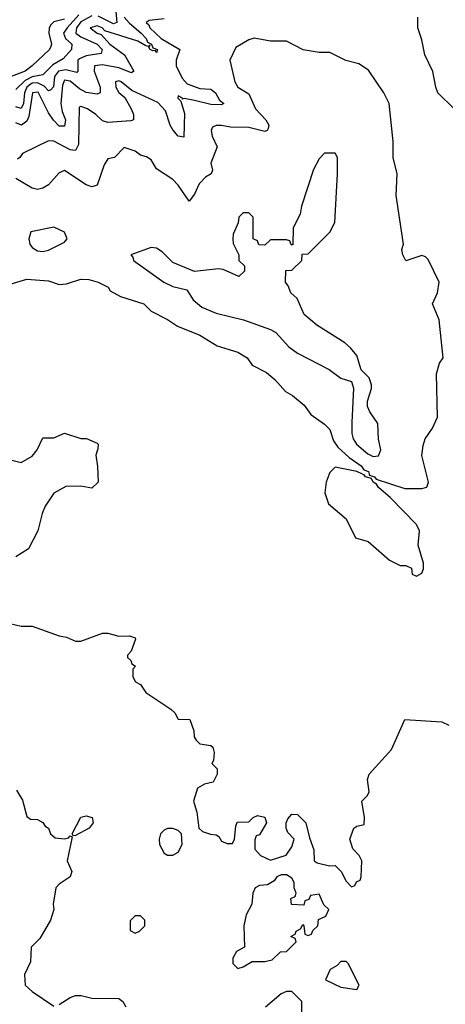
# Model space of a CAD drawing. Header units: inches. Extents: x 2380053 to 2584298, y 380219 to 546618.
# Tile 597 of 656: x 2521024 to 2522596, y 478039 to 481680. Entities that reach past the tile are written whole.
import ezdxf

# ---------------------------------------------------------------- set-up
doc = ezdxf.new("R2010")
doc.units = ezdxf.units.IN
doc.header["$MEASUREMENT"] = 0
doc.layers.add('C5427', color=7, linetype='Continuous')
doc.layers.add('C5428', color=7, linetype='Continuous')

msp = doc.modelspace()

# ---------------------------------------------------------------- linework, layer by layer
at = {"layer": 'C5427', "color": 2}
for points, elevation in [([(2521312.8, 480000), (2521314, 479970), (2521290, 479948), (2521250, 479955.3), (2521194, 479954), (2521150, 479929), (2521118.5, 479881.5), (2521106.4, 479853.6), (2521090.7, 479790), (2521056.1, 479723.9), (2521010, 479693.6)], 34), ([(2522167.7, 480000), (2522156, 479970), (2522150.8, 479930), (2522164.7, 479890), (2522230, 479834), (2522264, 479764), (2522311.3, 479750), (2522390, 479681), (2522430, 479662), (2522450, 479662), (2522471.6, 479651.6), (2522474, 479630), (2522490, 479622), (2522510, 479634), (2522515.3, 479650), (2522515.3, 479670), (2522496.4, 479736.4), (2522501.2, 479790), (2522490, 479814), (2522392.7, 479912.7), (2522349.5, 479950), (2522342.5, 479962.5), (2522329.3, 479970), (2522324, 479984), (2522302, 479990), (2522297.2, 479997.2), (2522290.9, 480000)], 38), ([(2522315.1, 480000), (2522316, 479996), (2522334.8, 479990), (2522340.5, 479980.5), (2522447, 479947), (2522510, 479946.8), (2522528.4, 479951.6), (2522534, 479970), (2522526.5, 480000)], 38), ([(2520987.5, 479447.5), (2521030, 479438), (2521070, 479438), (2521170, 479402), (2521196.9, 479396.9), (2521230, 479382), (2521250, 479382), (2521330, 479411.3), (2521350, 479411), (2521390, 479401), (2521430, 479402), (2521450, 479394), (2521452, 479390), (2521435.3, 479344.7), (2521422, 479330), (2521422, 479322), (2521434, 479310), (2521438, 479298), (2521452, 479290), (2521442, 479278), (2521442, 479250), (2521451.6, 479231.6), (2521470, 479222), (2521490, 479192), (2521582, 479130), (2521596.9, 479116.9), (2521610, 479094), (2521652.7, 479092.7), (2521666.8, 479050), (2521668.2, 479028.2), (2521675.9, 479015.9), (2521690, 479002.8), (2521730, 478996), (2521738, 478990), (2521742.8, 478970), (2521739.8, 478940.2), (2521734, 478930), (2521754, 478910), (2521754, 478890), (2521739.1, 478860.9), (2521707.3, 478852.7), (2521681.4, 478838.6), (2521666, 478790), (2521678, 478750), (2521686, 478690), (2521698.8, 478678.8), (2521728.3, 478668.3), (2521750, 478666), (2521759.8, 478659.8), (2521770, 478642), (2521790, 478634), (2521810, 478634), (2521818, 478650), (2521822, 478698), (2521827.3, 478712.7), (2521870, 478714), (2521886, 478730), (2521903.1, 478736.9), (2521930, 478731.3), (2521936, 478710), (2521910, 478666), (2521898, 478662), (2521892.7, 478647.3), (2521892.7, 478612.7), (2521914, 478590), (2521950, 478572), (2522008.9, 478591.1), (2522030, 478622), (2522038, 478650), (2522014.6, 478674.6), (2522008.7, 478690), (2522008.7, 478710), (2522014.6, 478725.4), (2522030, 478742), (2522050, 478741), (2522081, 478710), (2522094.4, 478654.4), (2522111, 478610), (2522112, 478570), (2522122.8, 478562.8), (2522168.4, 478551.6), (2522190, 478552), (2522212, 478530), (2522230, 478494), (2522250, 478474), (2522262, 478478), (2522268, 478492), (2522282, 478498), (2522286, 478510), (2522288, 478570), (2522278, 478590), (2522254.6, 478614.6), (2522244, 478650), (2522258, 478690), (2522270, 478698), (2522296.4, 478703.6), (2522298, 478730), (2522288, 478790), (2522308.4, 478811.6), (2522314.6, 478825.4), (2522308.9, 478871.1), (2522315.3, 478890), (2522398, 478982), (2522447.3, 479092.7), (2522583.6, 479083.6), (2522610, 479072)], 34), ([(2521011.6, 478831.6), (2521034.4, 478794.4), (2521050, 478734), (2521063.6, 478723.6), (2521090, 478722), (2521110, 478712), (2521118, 478698), (2521131, 478690), (2521138, 478670), (2521154.8, 478654.8), (2521190, 478650.8), (2521204.7, 478655.3), (2521210, 478662), (2521218, 478658), (2521199.1, 478570), (2521216.3, 478530), (2521210.7, 478510), (2521170, 478483.6), (2521157.6, 478470), (2521148, 478410), (2521150.4, 478390), (2521137.6, 478350), (2521098, 478282), (2521066.4, 478250), (2521064, 478196), (2521042, 478150), (2521044.7, 478110), (2521070, 478086), (2521150, 478032)], 30), ([(2521170, 478038), (2521210, 478064.7), (2521230, 478071.3), (2521251.3, 478071.3), (2521290, 478062), (2521390, 478061), (2521404.7, 478050), (2521416, 478030)], 30), ([(2522066, 477930), (2522066, 478050), (2522030, 478086), (2522010, 478086), (2521990, 478078), (2521931.6, 478028.4)], 34)]:
    msp.add_lwpolyline(points, dxfattribs=dict(at, elevation=elevation))
for points, elevation in [([(2521222, 478662), (2521218, 478670), (2521250, 478731.3), (2521270, 478736), (2521292, 478730), (2521296, 478710), (2521281, 478690), (2521230, 478664)], 30), ([(2521570, 478689.2), (2521557.3, 478682.7), (2521544.7, 478670), (2521538.8, 478650), (2521541, 478630), (2521558, 478598), (2521570, 478591.3), (2521590, 478591.3), (2521610, 478602), (2521624, 478630), (2521622, 478670), (2521610, 478682), (2521590, 478689)], 34), ([(2522010, 478518), (2521990, 478518), (2521974, 478510), (2521963.6, 478496.4), (2521939.6, 478480.4), (2521910, 478478), (2521894, 478470), (2521884.7, 478450), (2521882, 478410), (2521861, 478370), (2521852, 478330), (2521854, 478250), (2521825.4, 478234.6), (2521812, 478210), (2521812, 478190), (2521830, 478172), (2521850, 478178), (2521883.1, 478196.9), (2521930, 478198), (2521956.4, 478203.6), (2521987.3, 478232.7), (2522010, 478234), (2522046, 478270), (2522042, 478282), (2522026, 478290), (2522042, 478298), (2522046, 478310), (2522062, 478318), (2522070, 478334), (2522074, 478330), (2522078, 478298), (2522090, 478294), (2522102, 478298), (2522107.3, 478312.7), (2522126, 478330), (2522127.3, 478352.7), (2522154.6, 478365.4), (2522166, 478390), (2522147.3, 478407.3), (2522130, 478446), (2522098, 478442), (2522092.7, 478427.3), (2522078, 478422), (2522074, 478406), (2522028.4, 478408.4), (2522026, 478430), (2522042, 478438), (2522046, 478450), (2522038, 478470), (2522038, 478490), (2522030, 478506)], 34), ([(2521470, 478366), (2521450, 478366), (2521432.7, 478347.3), (2521432.7, 478312.7), (2521450, 478302), (2521466, 478310), (2521486, 478330), (2521486, 478350)], 34), ([(2522230, 478198), (2522210, 478198), (2522196.9, 478183.1), (2522171.6, 478168.4), (2522154, 478130), (2522210, 478102), (2522270, 478094), (2522278, 478110), (2522238, 478190)], 34)]:
    msp.add_lwpolyline(points, close=True, dxfattribs=dict(at, elevation=elevation))
at = {"layer": 'C5428', "color": 2}
for points, elevation in [([(2521242.5, 481697.5), (2521199.1, 481650), (2521185.7, 481630), (2521193.7, 481610), (2521217.1, 481590), (2521214.9, 481570), (2521184.5, 481535.6), (2521146.5, 481513.5), (2521110, 481476.8), (2521070, 481468.2), (2521044.6, 481455.4), (2521010, 481421.7)], 22), ([(2521290, 481694.4), (2521250, 481672.8), (2521233.5, 481650), (2521231.4, 481630), (2521250, 481616.3), (2521310.1, 481590.1), (2521328.4, 481570), (2521324.5, 481555.5), (2521270, 481546.3), (2521244.5, 481535.5), (2521238.9, 481530), (2521238.8, 481490), (2521234.9, 481485.1), (2521194.9, 481494.9), (2521167.6, 481490), (2521152, 481470), (2521148.7, 481431.3), (2521139.6, 481420.4), (2521130, 481416.9), (2521114.7, 481434.7), (2521090, 481446.5), (2521070, 481444.9), (2521061.1, 481438.9), (2521050.2, 481430), (2521041.5, 481410), (2521037.5, 481370), (2521030, 481351.8), (2521010, 481357.4)], 26), ([(2521378.8, 481710), (2521383, 481670), (2521370, 481664.2), (2521313.4, 481693.4)], 26), ([(2521190, 481682.3), (2521150, 481672), (2521139, 481661), (2521132.8, 481650), (2521131.5, 481630), (2521141.6, 481590), (2521139, 481581), (2521134, 481570), (2521070.6, 481510), (2521044, 481490), (2520970, 481461.7)], 18), ([(2521410.2, 481690), (2521427.9, 481667.9), (2521472.9, 481630), (2521491.6, 481610), (2521496.7, 481596.7), (2521510.4, 481590), (2521515.5, 481575.5), (2521532.7, 481570), (2521530, 481558), (2521526, 481566), (2521515.5, 481564.5), (2521505.6, 481570), (2521501.2, 481578.8), (2521506, 481586), (2521499.3, 481580.7), (2521490, 481583), (2521461, 481601), (2521338.3, 481638.3), (2521329.2, 481650), (2521310, 481658), (2521284.9, 481650), (2521310.8, 481630), (2521325, 481624.9), (2521357.4, 481590), (2521410.7, 481550.7), (2521446, 481490), (2521436.7, 481483.3), (2521390, 481502), (2521330, 481513.3), (2521300.7, 481510), (2521298.9, 481490), (2521321.7, 481430), (2521320.7, 481410), (2521310, 481404.2), (2521270, 481410.8), (2521244.5, 481424.5), (2521210, 481452.5), (2521190, 481456), (2521182, 481438), (2521176.5, 481370), (2521180.4, 481340.4), (2521193.1, 481310), (2521190, 481286.6), (2521170, 481286), (2521148.4, 481308.4), (2521130, 481335.1), (2521092, 481412), (2521071, 481410), (2521058.1, 481321.9), (2521050, 481305.1), (2521030.2, 481289.8), (2521010, 481298.3)], 30), ([(2521557.3, 481682.7), (2521502.8, 481677.2), (2521491, 481670), (2521501.1, 481661.1), (2521504.9, 481650), (2521547.2, 481610), (2521616, 481570), (2521602.3, 481530), (2521601.8, 481510), (2521624.1, 481464.1), (2521643, 481443), (2521690, 481426), (2521730, 481423), (2521747.3, 481410), (2521762.5, 481382.5), (2521778, 481370), (2521770, 481365.2), (2521730, 481366.3), (2521670, 481381.6), (2521631.1, 481388.9), (2521626, 481386), (2521626, 481390), (2521610, 481398), (2521607.7, 481390), (2521618.8, 481378.8), (2521633.1, 481333.1), (2521630, 481246), (2521610, 481249.2), (2521590, 481272.7), (2521579.6, 481290), (2521562.6, 481342.6), (2521534, 481374), (2521438, 481418), (2521399, 481450), (2521390, 481453.6), (2521378, 481450), (2521379.1, 481430), (2521390, 481411), (2521412.4, 481392.4), (2521435.5, 481350), (2521444, 481330), (2521444.7, 481310), (2521434.4, 481305.6), (2521350, 481299.5), (2521330, 481306.6), (2521305.2, 481330), (2521274, 481350), (2521250, 481359), (2521243.5, 481356.5), (2521240.9, 481219.1), (2521230, 481196), (2521210, 481198.7), (2521150, 481231.5), (2521130, 481231.8), (2521034.4, 481185.6), (2521024.7, 481170), (2521015.5, 481164.5)], 34), ([(2522629, 481350), (2522569.3, 481410), (2522560.9, 481430), (2522550, 481488), (2522521.2, 481550), (2522510, 481606), (2522495.3, 481650), (2522495.3, 481690)], 34), ([(2522526.5, 480000), (2522509.1, 480069.1), (2522514.6, 480105.4), (2522522, 480130), (2522548.7, 480170), (2522568, 480210), (2522564, 480370), (2522575.3, 480410), (2522588.7, 480430), (2522573.2, 480570), (2522549, 480630), (2522568, 480670), (2522574, 480710), (2522533.6, 480793.6), (2522523.1, 480803.1), (2522510, 480808.7), (2522450, 480788.7), (2522439, 480810), (2522435.3, 480830), (2522442, 480850), (2522415.3, 481030), (2522419, 481110), (2522404, 481170), (2522404, 481230), (2522388.7, 481370), (2522369, 481410), (2522312.9, 481492.9), (2522276.5, 481516.5), (2522229.4, 481529.4), (2522170, 481559), (2522130, 481559), (2522071.1, 481568.9), (2522010, 481601.2), (2521950, 481600.9), (2521890, 481612.3), (2521870, 481606), (2521823.1, 481576.9), (2521800.7, 481530), (2521819.3, 481450), (2521830.4, 481430.4), (2521870, 481406), (2521894.9, 481350), (2521933, 481310), (2521944, 481290), (2521942, 481278), (2521938, 481270), (2521930, 481266.6), (2521870, 481282), (2521803.3, 481283.3), (2521770, 481289.2), (2521750, 481289), (2521736.9, 481283.1), (2521731, 481270), (2521734.8, 481250), (2521754, 481210), (2521730.6, 481150), (2521735.9, 481124.1), (2521730.8, 481110), (2521710, 481098), (2521687.2, 481072.8), (2521670, 481035.3), (2521650, 481008.7), (2521610, 481068.7), (2521589.3, 481089.3), (2521530, 481128.7), (2521510, 481162), (2521492.9, 481172.9), (2521470, 481179), (2521450, 481194), (2521410, 481208), (2521374, 481170), (2521350, 481166), (2521336, 481144), (2521310, 481068), (2521290, 481062), (2521270, 481069), (2521190, 481122.7), (2521170, 481114), (2521130.4, 481069.6), (2521110, 481057.2), (2521090, 481052.7), (2521070, 481057), (2521010, 481092.6)], 38), ([(2520950, 480691), (2521050, 480721), (2521130, 480714), (2521170, 480701), (2521197.2, 480702.8), (2521250, 480721), (2521279.8, 480719.8), (2521314, 480710), (2521350.6, 480690.6), (2521358, 480678), (2521396.9, 480656.9), (2521482, 480630), (2521510, 480602), (2521570, 480571.3), (2521606.4, 480546.4), (2521690, 480514), (2521754, 480474), (2521830.3, 480450.3), (2521864.7, 480430), (2521882.8, 480402.8), (2521935.2, 480375.2), (2521966, 480350), (2522005.4, 480305.4), (2522032, 480290), (2522074.4, 480254.4), (2522099.8, 480219.8), (2522150, 480184.7), (2522170, 480164.7), (2522183.4, 480123.4), (2522199.9, 480099.9), (2522240.9, 480060.9), (2522286, 480030), (2522295.9, 480015.9), (2522313, 480010), (2522315.1, 480000)], 38), ([(2520904.5, 480000), (2520914.6, 480005.4), (2520950, 480042), (2520970, 480052), (2520990, 480052), (2521030, 480042.8), (2521070, 480066), (2521088, 480090), (2521110, 480134), (2521150, 480134), (2521190, 480151.3), (2521250, 480131.3), (2521271.3, 480131.3), (2521310, 480114), (2521314, 480110), (2521312.7, 480092.7), (2521304.7, 480070), (2521311.6, 480028.4), (2521312.8, 480000)], 34), ([(2522290.9, 480000), (2522270, 480009.2), (2522190, 480026), (2522170, 480006), (2522167.7, 480000)], 38)]:
    msp.add_lwpolyline(points, dxfattribs=dict(at, elevation=elevation))
at = {"layer": 'C5428', "color": 2, "elevation": 42}
for points in [[(2522190, 481186), (2522150, 481186), (2522130, 481166), (2522110, 481126), (2522064.7, 480990), (2522059.6, 480960.4), (2522034, 480910), (2522032.7, 480847.3), (2522027.3, 480847.3), (2522022, 480862), (2522010, 480866), (2521950, 480866), (2521930, 480846), (2521907.3, 480847.3), (2521902, 480862), (2521886, 480870), (2521886, 480950), (2521870, 480966), (2521850, 480966), (2521834, 480950), (2521831.6, 480928.4), (2521812.7, 480887.3), (2521812, 480870), (2521812.7, 480852.7), (2521834, 480810), (2521834, 480790), (2521854, 480770), (2521854, 480750), (2521834, 480730), (2521776, 480756), (2521758.6, 480758.6), (2521670, 480749), (2521590, 480782), (2521550, 480822), (2521530, 480835.3), (2521510, 480838), (2521434, 480810), (2521442, 480802), (2521444.7, 480790), (2521556, 480710), (2521590, 480693.4), (2521641, 480681), (2521664.7, 480644.7), (2521697.3, 480617.3), (2521750, 480594.4), (2521850.4, 480570.4), (2521950, 480534.8), (2521970, 480522.8), (2522018.8, 480470), (2522050, 480447.3), (2522166.9, 480386.9), (2522210, 480354.8), (2522250, 480342), (2522257.3, 480317.3), (2522250.7, 480190), (2522250.7, 480150), (2522255.5, 480130), (2522268.4, 480110), (2522310, 480074.9), (2522330, 480064.4), (2522350, 480066.8), (2522358, 480090), (2522349.5, 480129.5), (2522347.3, 480187.3), (2522317.2, 480230), (2522309.2, 480250), (2522309.2, 480270), (2522323.2, 480316.8), (2522323.7, 480330), (2522315.6, 480355.6), (2522285.6, 480385.6), (2522270, 480438), (2522246.3, 480466.3), (2522225.6, 480485.6), (2522122, 480550), (2522075.3, 480590), (2522048.7, 480648.7), (2522026, 480670), (2522016.4, 480696.4), (2522006, 480710), (2522007.3, 480752.7), (2522030, 480754), (2522066, 480790), (2522067.3, 480812.7), (2522090, 480814), (2522170, 480894), (2522188, 480930), (2522198, 481110), (2522198, 481170)], [(2521150, 480913.2), (2521064.7, 480895.3), (2521058, 480870), (2521061, 480850), (2521070, 480838), (2521090, 480824.9), (2521110, 480823), (2521130, 480828.2), (2521190, 480858), (2521199, 480870), (2521190, 480894)]]:
    msp.add_lwpolyline(points, close=True, dxfattribs=at)

doc.saveas('drawing.dxf')
